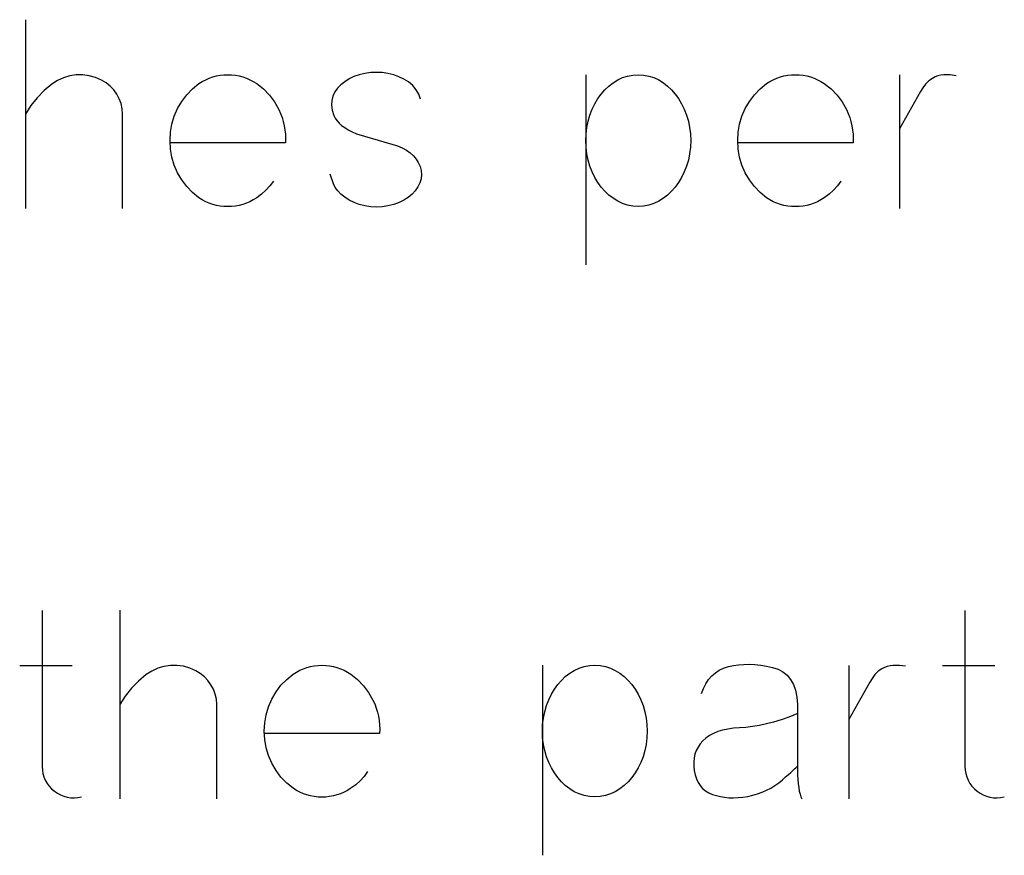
# Model space of a CAD drawing. Header units: inches. Extents: x 1880 to 2363, y -453 to -54.
# Tile 616 of 656: x 1913.927 to 1914.083, y -66.307 to -66.174. Entities that reach past the tile are written whole.
import ezdxf

# ---------------------------------------------------------------- set-up
doc = ezdxf.new("R2010")
doc.units = ezdxf.units.IN
doc.header["$LTSCALE"] = 0.5
doc.header["$MEASUREMENT"] = 0

msp = doc.modelspace()

# ---------------------------------------------------------------- linework, layer by layer
at = {"color": 7, "linetype": 'Continuous'}
for p, q in [((1913.92772, -66.17419), (1913.92773, -66.20419)), ((1913.93577, -66.18297), (1913.93474, -66.18312)), ((1913.93681, -66.18296), (1913.93577, -66.18297)), ((1913.93783, -66.18309), (1913.93681, -66.18296)), ((1913.95861, -66.18302), (1913.95922, -66.18295)), ((1913.95922, -66.18295), (1913.95983, -66.18293)), ((1913.95983, -66.18293), (1913.96045, -66.18295)), ((1913.96045, -66.18295), (1913.96105, -66.18302)), ((1913.98069, -66.18294), (1913.97986, -66.18324)), ((1913.98161, -66.18272), (1913.98069, -66.18294)), ((1913.98254, -66.1826), (1913.98161, -66.18272)), ((1913.98346, -66.18256), (1913.98254, -66.1826)), ((1913.98438, -66.1826), (1913.98346, -66.18256)), ((1913.98529, -66.18272), (1913.98438, -66.1826)), ((1913.9862, -66.18294), (1913.98529, -66.18272)), ((1913.98704, -66.18325), (1913.9862, -66.18294)), ((1914.01671, -66.18293), (1914.01671, -66.21314)), ((1914.02336, -66.18314), (1914.02418, -66.18298)), ((1914.02418, -66.18298), (1914.02504, -66.18293)), ((1914.02504, -66.18293), (1914.0259, -66.18298)), ((1914.0259, -66.18298), (1914.02673, -66.18314)), ((1914.04878, -66.18302), (1914.04939, -66.18295)), ((1914.04939, -66.18295), (1914.05, -66.18293)), ((1914.05, -66.18293), (1914.05062, -66.18295)), ((1914.05062, -66.18295), (1914.05122, -66.18302)), ((1914.06655, -66.18297), (1914.06655, -66.20419)), ((1914.0736, -66.18295), (1914.07311, -66.18301)), ((1914.07458, -66.18295), (1914.0736, -66.18295)), ((1914.07554, -66.18309), (1914.07458, -66.18295)), ((1913.93191, -66.18442), (1913.93068, -66.18543)), ((1913.9328, -66.18385), (1913.93191, -66.18442)), ((1913.93375, -66.18342), (1913.9328, -66.18385)), ((1913.93474, -66.18312), (1913.93375, -66.18342)), ((1913.93882, -66.18338), (1913.93783, -66.18309)), ((1913.93979, -66.1838), (1913.93882, -66.18338)), ((1913.94051, -66.18423), (1913.93979, -66.1838)), ((1913.94116, -66.18475), (1913.94051, -66.18423)), ((1913.95424, -66.18518), (1913.95527, -66.18434)), ((1913.95527, -66.18434), (1913.9558, -66.18401)), ((1913.9558, -66.18401), (1913.95634, -66.18372)), ((1913.95634, -66.18372), (1913.95689, -66.18348)), ((1913.95689, -66.18348), (1913.95745, -66.18328)), ((1913.95745, -66.18328), (1913.95803, -66.18312)), ((1913.95803, -66.18312), (1913.95861, -66.18302)), ((1913.96105, -66.18302), (1913.96165, -66.18312)), ((1913.96165, -66.18312), (1913.96223, -66.18328)), ((1913.96223, -66.18328), (1913.9628, -66.18348)), ((1913.9628, -66.18348), (1913.96336, -66.18372)), ((1913.96336, -66.18372), (1913.9639, -66.18401)), ((1913.9639, -66.18401), (1913.96444, -66.18434)), ((1913.96444, -66.18434), (1913.96551, -66.1852)), ((1913.9778, -66.18453), (1913.97727, -66.18507)), ((1913.97842, -66.18405), (1913.9778, -66.18453)), ((1913.9791, -66.18361), (1913.97842, -66.18405)), ((1913.97986, -66.18324), (1913.9791, -66.18361)), ((1913.98783, -66.18363), (1913.98704, -66.18325)), ((1913.98857, -66.18409), (1913.98783, -66.18363)), ((1913.98924, -66.18467), (1913.98857, -66.18409)), ((1914.02037, -66.18473), (1914.02105, -66.18421)), ((1914.02105, -66.18421), (1914.02179, -66.18376)), ((1914.02179, -66.18376), (1914.02256, -66.18339)), ((1914.02256, -66.18339), (1914.02336, -66.18314)), ((1914.02673, -66.18314), (1914.02753, -66.18339)), ((1914.02753, -66.18339), (1914.0283, -66.18376)), ((1914.0283, -66.18376), (1914.02903, -66.18421)), ((1914.02903, -66.18421), (1914.02971, -66.18473)), ((1914.04441, -66.18518), (1914.04544, -66.18434)), ((1914.04544, -66.18434), (1914.04597, -66.18401)), ((1914.04597, -66.18401), (1914.0465, -66.18372)), ((1914.0465, -66.18372), (1914.04706, -66.18348)), ((1914.04706, -66.18348), (1914.04762, -66.18328)), ((1914.04762, -66.18328), (1914.04819, -66.18312)), ((1914.04819, -66.18312), (1914.04878, -66.18302)), ((1914.05122, -66.18302), (1914.05182, -66.18312)), ((1914.05182, -66.18312), (1914.0524, -66.18328)), ((1914.0524, -66.18328), (1914.05297, -66.18348)), ((1914.05297, -66.18348), (1914.05352, -66.18372)), ((1914.05352, -66.18372), (1914.05407, -66.18401)), ((1914.05407, -66.18401), (1914.0546, -66.18434)), ((1914.0546, -66.18434), (1914.05568, -66.1852)), ((1914.07069, -66.18442), (1914.07024, -66.18501)), ((1914.07122, -66.1839), (1914.07069, -66.18442)), ((1914.07177, -66.18351), (1914.07122, -66.1839)), ((1914.0722, -66.18329), (1914.07177, -66.18351)), ((1914.07264, -66.18312), (1914.0722, -66.18329)), ((1914.07311, -66.18301), (1914.07264, -66.18312)), ((1913.93068, -66.18543), (1913.92957, -66.18658)), ((1913.94172, -66.18534), (1913.94116, -66.18475)), ((1913.94221, -66.18602), (1913.94172, -66.18534)), ((1913.9426, -66.18675), (1913.94221, -66.18602)), ((1913.95254, -66.18717), (1913.95333, -66.18612)), ((1913.95333, -66.18612), (1913.95424, -66.18518)), ((1913.96551, -66.1852), (1913.96645, -66.18618)), ((1913.97686, -66.18566), (1913.97655, -66.18633)), ((1913.97727, -66.18507), (1913.97686, -66.18566)), ((1913.98979, -66.18531), (1913.98924, -66.18467)), ((1913.9902, -66.18603), (1913.98979, -66.18531)), ((1913.99047, -66.18682), (1913.9902, -66.18603)), ((1914.01863, -66.18673), (1914.01915, -66.186)), ((1914.01915, -66.186), (1914.01974, -66.18533)), ((1914.01974, -66.18533), (1914.02037, -66.18473)), ((1914.02971, -66.18473), (1914.03034, -66.18533)), ((1914.03034, -66.18533), (1914.03092, -66.186)), ((1914.03092, -66.186), (1914.03146, -66.18673)), ((1914.04271, -66.18717), (1914.04349, -66.18612)), ((1914.04349, -66.18612), (1914.04441, -66.18518)), ((1914.05568, -66.1852), (1914.05662, -66.18618)), ((1914.06987, -66.18562), (1914.06655, -66.19155)), ((1914.07024, -66.18501), (1914.06987, -66.18562)), ((1913.92957, -66.18658), (1913.92858, -66.18783)), ((1913.94289, -66.18753), (1913.9426, -66.18675)), ((1913.94307, -66.18833), (1913.94289, -66.18753)), ((1913.95188, -66.18832), (1913.95254, -66.18717)), ((1913.96645, -66.18618), (1913.96726, -66.18726)), ((1913.96726, -66.18726), (1913.96794, -66.18846)), ((1913.97637, -66.18702), (1913.97634, -66.18775)), ((1913.97655, -66.18633), (1913.97637, -66.18702)), ((1914.01773, -66.1884), (1914.01815, -66.18754)), ((1914.01815, -66.18754), (1914.01863, -66.18673)), ((1914.03146, -66.18673), (1914.03193, -66.18754)), ((1914.03193, -66.18754), (1914.03235, -66.1884)), ((1914.04204, -66.18832), (1914.04271, -66.18717)), ((1914.05662, -66.18618), (1914.05743, -66.18726)), ((1914.05743, -66.18726), (1914.0581, -66.18846)), ((1913.92858, -66.18783), (1913.92773, -66.18919)), ((1913.94314, -66.18919), (1913.94307, -66.18833)), ((1913.94313, -66.20419), (1913.94314, -66.18919)), ((1913.95135, -66.18953), (1913.95188, -66.18832)), ((1913.96794, -66.18846), (1913.96822, -66.18909)), ((1913.96822, -66.18909), (1913.96846, -66.18973)), ((1913.97634, -66.18775), (1913.97643, -66.18855)), ((1913.97643, -66.18855), (1913.97667, -66.1894)), ((1914.01737, -66.18934), (1914.01773, -66.1884)), ((1914.03235, -66.1884), (1914.03271, -66.18934)), ((1914.04152, -66.18953), (1914.04204, -66.18832)), ((1914.0581, -66.18846), (1914.05839, -66.18909)), ((1914.05839, -66.18909), (1914.05863, -66.18973)), ((1913.95075, -66.19208), (1913.95098, -66.19079)), ((1913.95098, -66.19079), (1913.95135, -66.18953)), ((1913.96846, -66.18973), (1913.96866, -66.19039)), ((1913.96866, -66.19039), (1913.96881, -66.19104)), ((1913.97667, -66.1894), (1913.97688, -66.18982)), ((1913.97688, -66.18982), (1913.97716, -66.19022)), ((1913.97716, -66.19022), (1913.97751, -66.19061)), ((1913.97751, -66.19061), (1913.97793, -66.19098)), ((1914.01688, -66.19131), (1914.01709, -66.19031)), ((1914.01709, -66.19031), (1914.01737, -66.18934)), ((1914.03271, -66.18934), (1914.033, -66.19031)), ((1914.033, -66.19031), (1914.03321, -66.19131)), ((1914.04092, -66.19208), (1914.04114, -66.19079)), ((1914.04114, -66.19079), (1914.04152, -66.18953)), ((1914.05863, -66.18973), (1914.05882, -66.19039)), ((1914.05882, -66.19039), (1914.05898, -66.19104)), ((1913.95068, -66.19341), (1913.95075, -66.19208)), ((1913.96881, -66.19104), (1913.96892, -66.19172)), ((1913.96892, -66.19172), (1913.96899, -66.19239)), ((1913.97793, -66.19098), (1913.97841, -66.19134)), ((1913.97841, -66.19134), (1913.97897, -66.19169)), ((1913.97897, -66.19169), (1913.97959, -66.19202)), ((1913.97959, -66.19202), (1913.98028, -66.19233)), ((1913.98028, -66.19233), (1913.98592, -66.19395)), ((1914.01671, -66.19341), (1914.01676, -66.19235)), ((1914.01676, -66.19235), (1914.01688, -66.19131)), ((1914.03321, -66.19131), (1914.03333, -66.19235)), ((1914.03333, -66.19235), (1914.03337, -66.19341)), ((1914.04084, -66.19341), (1914.04092, -66.19208)), ((1914.05898, -66.19104), (1914.05909, -66.19172)), ((1914.05909, -66.19172), (1914.05916, -66.19239)), ((1913.95075, -66.19474), (1913.95068, -66.19341)), ((1913.96899, -66.19378), (1913.95076, -66.19378)), ((1913.96899, -66.19239), (1913.96901, -66.19308)), ((1913.96901, -66.19308), (1913.96899, -66.19378)), ((1914.01676, -66.19447), (1914.01671, -66.19341)), ((1914.03337, -66.19341), (1914.03333, -66.19447)), ((1914.04092, -66.19474), (1914.04084, -66.19341)), ((1914.05916, -66.19378), (1914.04093, -66.19378)), ((1914.05916, -66.19239), (1914.05918, -66.19308)), ((1914.05918, -66.19308), (1914.05916, -66.19378)), ((1913.95098, -66.19603), (1913.95075, -66.19474)), ((1913.98592, -66.19395), (1913.98678, -66.19423)), ((1913.98678, -66.19423), (1913.98755, -66.19455)), ((1913.98755, -66.19455), (1913.98823, -66.19493)), ((1913.98823, -66.19493), (1913.98882, -66.19536)), ((1913.98882, -66.19536), (1913.98932, -66.19583)), ((1914.01688, -66.1955), (1914.01676, -66.19447)), ((1914.01709, -66.1965), (1914.01688, -66.1955)), ((1914.03321, -66.1955), (1914.033, -66.1965)), ((1914.03333, -66.19447), (1914.03321, -66.1955)), ((1914.04114, -66.19603), (1914.04092, -66.19474)), ((1913.95135, -66.19729), (1913.95098, -66.19603)), ((1913.98932, -66.19583), (1913.98975, -66.19636)), ((1913.98975, -66.19636), (1913.99011, -66.19691)), ((1913.99011, -66.19691), (1913.99039, -66.19751)), ((1914.01737, -66.19747), (1914.01709, -66.1965)), ((1914.033, -66.1965), (1914.03271, -66.19747)), ((1914.04152, -66.19729), (1914.04114, -66.19603)), ((1913.95188, -66.19851), (1913.95135, -66.19729)), ((1913.95254, -66.19966), (1913.95188, -66.19851)), ((1913.99039, -66.19751), (1913.99056, -66.19816)), ((1913.99056, -66.19816), (1913.9906, -66.19881)), ((1914.01773, -66.19839), (1914.01737, -66.19747)), ((1914.01815, -66.19925), (1914.01773, -66.19839)), ((1914.03235, -66.19839), (1914.03193, -66.19925)), ((1914.03271, -66.19747), (1914.03235, -66.19839)), ((1914.04204, -66.19851), (1914.04152, -66.19729)), ((1914.04271, -66.19966), (1914.04204, -66.19851)), ((1913.95333, -66.2007), (1913.95254, -66.19966)), ((1913.96708, -66.19983), (1913.96654, -66.20059)), ((1913.97664, -66.20029), (1913.9761, -66.19872)), ((1913.99035, -66.20013), (1913.99004, -66.20077)), ((1913.99054, -66.19947), (1913.99035, -66.20013)), ((1913.9906, -66.19881), (1913.99054, -66.19947)), ((1914.01863, -66.20005), (1914.01815, -66.19925)), ((1914.01915, -66.20079), (1914.01863, -66.20005)), ((1914.03146, -66.20005), (1914.03092, -66.20079)), ((1914.03193, -66.19925), (1914.03146, -66.20005)), ((1914.04349, -66.2007), (1914.04271, -66.19966)), ((1914.05724, -66.19983), (1914.05671, -66.20059)), ((1913.95424, -66.20165), (1913.95333, -66.2007)), ((1913.95527, -66.20249), (1913.95424, -66.20165)), ((1913.9659, -66.20129), (1913.9652, -66.20192)), ((1913.96654, -66.20059), (1913.9659, -66.20129)), ((1913.97692, -66.20086), (1913.97664, -66.20029)), ((1913.97731, -66.2014), (1913.97692, -66.20086)), ((1913.97781, -66.20191), (1913.97731, -66.2014)), ((1913.98963, -66.20137), (1913.98911, -66.20193)), ((1913.99004, -66.20077), (1913.98963, -66.20137)), ((1914.01974, -66.20145), (1914.01915, -66.20079)), ((1914.02037, -66.20205), (1914.01974, -66.20145)), ((1914.03034, -66.20145), (1914.02971, -66.20205)), ((1914.03092, -66.20079), (1914.03034, -66.20145)), ((1914.04441, -66.20165), (1914.04349, -66.2007)), ((1914.04544, -66.20249), (1914.04441, -66.20165)), ((1914.05607, -66.20129), (1914.05536, -66.20192)), ((1914.05671, -66.20059), (1914.05607, -66.20129)), ((1913.9558, -66.20282), (1913.95527, -66.20249)), ((1913.95634, -66.20311), (1913.9558, -66.20282)), ((1913.95689, -66.20335), (1913.95634, -66.20311)), ((1913.96336, -66.20311), (1913.9628, -66.20335)), ((1913.9639, -66.20282), (1913.96336, -66.20311)), ((1913.96444, -66.20249), (1913.9639, -66.20282)), ((1913.9652, -66.20192), (1913.96444, -66.20249)), ((1913.97842, -66.20241), (1913.97781, -66.20191)), ((1913.97913, -66.20288), (1913.97842, -66.20241)), ((1913.9799, -66.20326), (1913.97913, -66.20288)), ((1913.98072, -66.20356), (1913.9799, -66.20326)), ((1913.98707, -66.20326), (1913.98622, -66.20355)), ((1913.98782, -66.20289), (1913.98707, -66.20326)), ((1913.98848, -66.20245), (1913.98782, -66.20289)), ((1913.98911, -66.20193), (1913.98848, -66.20245)), ((1914.02105, -66.20257), (1914.02037, -66.20205)), ((1914.02179, -66.20303), (1914.02105, -66.20257)), ((1914.02256, -66.20339), (1914.02179, -66.20303)), ((1914.0283, -66.20303), (1914.02753, -66.20339)), ((1914.02903, -66.20257), (1914.0283, -66.20303)), ((1914.02971, -66.20205), (1914.02903, -66.20257)), ((1914.04597, -66.20282), (1914.04544, -66.20249)), ((1914.0465, -66.20311), (1914.04597, -66.20282)), ((1914.04706, -66.20335), (1914.0465, -66.20311)), ((1914.05352, -66.20311), (1914.05297, -66.20335)), ((1914.05407, -66.20282), (1914.05352, -66.20311)), ((1914.0546, -66.20249), (1914.05407, -66.20282)), ((1914.05536, -66.20192), (1914.0546, -66.20249)), ((1913.95745, -66.20354), (1913.95689, -66.20335)), ((1913.95803, -66.2037), (1913.95745, -66.20354)), ((1913.95861, -66.20381), (1913.95803, -66.2037)), ((1913.95922, -66.20387), (1913.95861, -66.20381)), ((1913.95983, -66.2039), (1913.95922, -66.20387)), ((1913.96045, -66.20387), (1913.95983, -66.2039)), ((1913.96105, -66.20381), (1913.96045, -66.20387)), ((1913.96165, -66.2037), (1913.96105, -66.20381)), ((1913.96223, -66.20354), (1913.96165, -66.2037)), ((1913.9628, -66.20335), (1913.96223, -66.20354)), ((1913.98161, -66.20377), (1913.98072, -66.20356)), ((1913.98254, -66.20391), (1913.98161, -66.20377)), ((1913.98346, -66.20396), (1913.98254, -66.20391)), ((1913.98438, -66.20391), (1913.98346, -66.20396)), ((1913.98529, -66.20377), (1913.98438, -66.20391)), ((1913.98622, -66.20355), (1913.98529, -66.20377)), ((1914.02336, -66.20365), (1914.02256, -66.20339)), ((1914.02418, -66.2038), (1914.02336, -66.20365)), ((1914.02504, -66.20386), (1914.02418, -66.2038)), ((1914.0259, -66.2038), (1914.02504, -66.20386)), ((1914.02673, -66.20365), (1914.0259, -66.2038)), ((1914.02753, -66.20339), (1914.02673, -66.20365)), ((1914.04762, -66.20354), (1914.04706, -66.20335)), ((1914.04819, -66.2037), (1914.04762, -66.20354)), ((1914.04878, -66.20381), (1914.04819, -66.2037)), ((1914.04939, -66.20387), (1914.04878, -66.20381)), ((1914.05, -66.2039), (1914.04939, -66.20387)), ((1914.05062, -66.20387), (1914.05, -66.2039)), ((1914.05122, -66.20381), (1914.05062, -66.20387)), ((1914.05182, -66.2037), (1914.05122, -66.20381)), ((1914.0524, -66.20354), (1914.05182, -66.2037)), ((1914.05297, -66.20335), (1914.0524, -66.20354)), ((1913.93036, -66.26808), (1913.93036, -66.29286)), ((1913.94268, -66.26804), (1913.94269, -66.29804)), ((1914.07693, -66.26808), (1914.07693, -66.29286)), ((1913.92679, -66.27682), (1913.93513, -66.27682)), ((1913.95073, -66.27683), (1913.9497, -66.27698)), ((1913.95177, -66.27682), (1913.95073, -66.27683)), ((1913.95279, -66.27695), (1913.95177, -66.27682)), ((1913.97358, -66.27687), (1913.97418, -66.27681)), ((1913.97418, -66.27681), (1913.9748, -66.27678)), ((1913.9748, -66.27678), (1913.97541, -66.27681)), ((1913.97541, -66.27681), (1913.97602, -66.27687)), ((1914.00981, -66.27678), (1914.00981, -66.30699)), ((1914.01728, -66.27684), (1914.01813, -66.27678)), ((1914.01813, -66.27678), (1914.01899, -66.27684)), ((1914.03937, -66.27699), (1914.04017, -66.27682)), ((1914.04017, -66.27682), (1914.04099, -66.2767)), ((1914.04099, -66.2767), (1914.04183, -66.27664)), ((1914.04183, -66.27664), (1914.0427, -66.27663)), ((1914.0427, -66.27663), (1914.04358, -66.27667)), ((1914.04358, -66.27667), (1914.04449, -66.27676)), ((1914.04449, -66.27676), (1914.04542, -66.27691)), ((1914.05849, -66.27682), (1914.05849, -66.29804)), ((1914.06554, -66.27681), (1914.06505, -66.27687)), ((1914.06652, -66.27681), (1914.06554, -66.27681)), ((1914.06749, -66.27695), (1914.06652, -66.27681)), ((1914.07336, -66.27682), (1914.0817, -66.27682)), ((1913.94688, -66.27827), (1913.94565, -66.27929)), ((1913.94777, -66.2777), (1913.94688, -66.27827)), ((1913.94871, -66.27727), (1913.94777, -66.2777)), ((1913.9497, -66.27698), (1913.94871, -66.27727)), ((1913.95379, -66.27723), (1913.95279, -66.27695)), ((1913.95475, -66.27765), (1913.95379, -66.27723)), ((1913.95548, -66.27809), (1913.95475, -66.27765)), ((1913.95612, -66.2786), (1913.95548, -66.27809)), ((1913.9692, -66.27903), (1913.97024, -66.27819)), ((1913.97024, -66.27819), (1913.97077, -66.27786)), ((1913.97077, -66.27786), (1913.9713, -66.27757)), ((1913.9713, -66.27757), (1913.97185, -66.27733)), ((1913.97185, -66.27733), (1913.97242, -66.27714)), ((1913.97242, -66.27714), (1913.97299, -66.27698)), ((1913.97299, -66.27698), (1913.97358, -66.27687)), ((1913.97602, -66.27687), (1913.97661, -66.27698)), ((1913.97661, -66.27698), (1913.97719, -66.27714)), ((1913.97719, -66.27714), (1913.97776, -66.27733)), ((1913.97776, -66.27733), (1913.97832, -66.27757)), ((1913.97832, -66.27757), (1913.97887, -66.27786)), ((1913.97887, -66.27786), (1913.9794, -66.27819)), ((1913.9794, -66.27819), (1913.98047, -66.27905)), ((1914.01346, -66.27859), (1914.01415, -66.27806)), ((1914.01415, -66.27806), (1914.01488, -66.27761)), ((1914.01488, -66.27761), (1914.01565, -66.27725)), ((1914.01565, -66.27725), (1914.01645, -66.27699)), ((1914.01645, -66.27699), (1914.01728, -66.27684)), ((1914.01899, -66.27684), (1914.01982, -66.27699)), ((1914.01982, -66.27699), (1914.02062, -66.27725)), ((1914.02062, -66.27725), (1914.02139, -66.27761)), ((1914.02139, -66.27761), (1914.02212, -66.27806)), ((1914.02212, -66.27806), (1914.0228, -66.27859)), ((1914.03673, -66.27848), (1914.03729, -66.27799)), ((1914.03729, -66.27799), (1914.03792, -66.27757)), ((1914.03792, -66.27757), (1914.03861, -66.27724)), ((1914.03861, -66.27724), (1914.03937, -66.27699)), ((1914.04542, -66.27691), (1914.04637, -66.27712)), ((1914.04637, -66.27712), (1914.04726, -66.2774)), ((1914.04726, -66.2774), (1914.04803, -66.27781)), ((1914.04803, -66.27781), (1914.0487, -66.27836)), ((1914.0487, -66.27836), (1914.04925, -66.27903)), ((1914.06264, -66.27827), (1914.06218, -66.27887)), ((1914.06316, -66.27775), (1914.06264, -66.27827)), ((1914.06372, -66.27736), (1914.06316, -66.27775)), ((1914.06414, -66.27714), (1914.06372, -66.27736)), ((1914.06459, -66.27697), (1914.06414, -66.27714)), ((1914.06505, -66.27687), (1914.06459, -66.27697)), ((1913.94565, -66.27929), (1913.94453, -66.28043)), ((1913.95668, -66.2792), (1913.95612, -66.2786)), ((1913.95717, -66.27988), (1913.95668, -66.2792)), ((1913.95757, -66.28061), (1913.95717, -66.27988)), ((1913.96829, -66.27997), (1913.9692, -66.27903)), ((1913.98047, -66.27905), (1913.98141, -66.28003)), ((1914.01172, -66.28059), (1914.01225, -66.27985)), ((1914.01225, -66.27985), (1914.01283, -66.27919)), ((1914.01283, -66.27919), (1914.01346, -66.27859)), ((1914.0228, -66.27859), (1914.02343, -66.27919)), ((1914.02343, -66.27919), (1914.02402, -66.27985)), ((1914.02402, -66.27985), (1914.02455, -66.28059)), ((1914.03541, -66.28047), (1914.03578, -66.27973)), ((1914.03578, -66.27973), (1914.03622, -66.27907)), ((1914.03622, -66.27907), (1914.03673, -66.27848)), ((1914.04925, -66.27903), (1914.04969, -66.27984)), ((1914.04969, -66.27984), (1914.05002, -66.28077)), ((1914.06181, -66.27948), (1914.05849, -66.2854)), ((1914.06218, -66.27887), (1914.06181, -66.27948)), ((1913.94453, -66.28043), (1913.94354, -66.28169)), ((1913.95785, -66.28138), (1913.95757, -66.28061)), ((1913.95803, -66.28219), (1913.95785, -66.28138)), ((1913.96684, -66.28217), (1913.96751, -66.28102)), ((1913.96751, -66.28102), (1913.96829, -66.27997)), ((1913.98141, -66.28003), (1913.98222, -66.28112)), ((1913.98222, -66.28112), (1913.9829, -66.28232)), ((1914.01083, -66.28226), (1914.01125, -66.28139)), ((1914.01125, -66.28139), (1914.01172, -66.28059)), ((1914.02455, -66.28059), (1914.02502, -66.28139)), ((1914.02502, -66.28139), (1914.02544, -66.28226)), ((1914.03509, -66.2813), (1914.03541, -66.28047)), ((1914.05002, -66.28077), (1914.05024, -66.28184)), ((1913.94354, -66.28169), (1913.94269, -66.28304)), ((1913.9581, -66.28304), (1913.95803, -66.28219)), ((1913.9581, -66.29804), (1913.9581, -66.28304)), ((1913.96632, -66.28339), (1913.96684, -66.28217)), ((1913.9829, -66.28232), (1913.98318, -66.28294)), ((1913.98318, -66.28294), (1913.98343, -66.28359)), ((1914.01047, -66.28319), (1914.01083, -66.28226)), ((1914.02544, -66.28226), (1914.0258, -66.28319)), ((1914.05024, -66.28184), (1914.05035, -66.28304)), ((1914.05035, -66.28304), (1914.05035, -66.29344)), ((1913.96572, -66.28594), (1913.96594, -66.28465)), ((1913.96594, -66.28465), (1913.96632, -66.28339)), ((1913.98343, -66.28359), (1913.98362, -66.28424)), ((1913.98362, -66.28424), (1913.98378, -66.2849)), ((1914.00998, -66.28517), (1914.01018, -66.28417)), ((1914.01018, -66.28417), (1914.01047, -66.28319)), ((1914.0258, -66.28319), (1914.0261, -66.28417)), ((1914.0261, -66.28417), (1914.0263, -66.28517)), ((1914.05021, -66.28453), (1914.04896, -66.28502)), ((1913.96564, -66.28727), (1913.96572, -66.28594)), ((1913.98378, -66.2849), (1913.98388, -66.28557)), ((1913.98388, -66.28557), (1913.98396, -66.28625)), ((1914.00981, -66.28727), (1914.00985, -66.28621)), ((1914.00985, -66.28621), (1914.00998, -66.28517)), ((1914.0263, -66.28517), (1914.02643, -66.28621)), ((1914.02643, -66.28621), (1914.02647, -66.28727)), ((1914.04539, -66.28611), (1914.04428, -66.28635)), ((1914.04655, -66.28581), (1914.04539, -66.28611)), ((1914.04773, -66.28544), (1914.04655, -66.28581)), ((1914.04896, -66.28502), (1914.04773, -66.28544)), ((1913.96572, -66.28859), (1913.96564, -66.28727)), ((1913.98396, -66.28764), (1913.96572, -66.28764)), ((1913.98396, -66.28625), (1913.98397, -66.28694)), ((1913.98397, -66.28694), (1913.98396, -66.28764)), ((1914.00985, -66.28833), (1914.00981, -66.28727)), ((1914.02647, -66.28727), (1914.02643, -66.28833)), ((1914.03698, -66.28761), (1914.03635, -66.28796)), ((1914.03767, -66.28733), (1914.03698, -66.28761)), ((1914.03843, -66.2871), (1914.03767, -66.28733)), ((1914.03926, -66.28692), (1914.03843, -66.2871)), ((1914.04015, -66.2868), (1914.03926, -66.28692)), ((1914.04111, -66.28673), (1914.04015, -66.2868)), ((1914.04214, -66.28666), (1914.04111, -66.28673)), ((1914.04319, -66.28653), (1914.04214, -66.28666)), ((1914.04428, -66.28635), (1914.04319, -66.28653)), ((1913.96594, -66.28989), (1913.96572, -66.28859)), ((1914.00998, -66.28936), (1914.00985, -66.28833)), ((1914.02643, -66.28833), (1914.0263, -66.28936)), ((1914.03489, -66.28928), (1914.03454, -66.2898)), ((1914.0353, -66.2888), (1914.03489, -66.28928)), ((1914.0358, -66.28835), (1914.0353, -66.2888)), ((1914.03635, -66.28796), (1914.0358, -66.28835)), ((1913.96632, -66.29114), (1913.96594, -66.28989)), ((1914.01018, -66.29035), (1914.00998, -66.28936)), ((1914.01047, -66.29133), (1914.01018, -66.29035)), ((1914.0261, -66.29035), (1914.0258, -66.29133)), ((1914.0263, -66.28936), (1914.0261, -66.29035)), ((1914.03426, -66.29034), (1914.03405, -66.29091)), ((1914.03454, -66.2898), (1914.03426, -66.29034)), ((1913.96684, -66.29236), (1913.96632, -66.29114)), ((1913.96751, -66.29351), (1913.96684, -66.29236)), ((1914.01083, -66.29225), (1914.01047, -66.29133)), ((1914.01125, -66.29311), (1914.01083, -66.29225)), ((1914.02544, -66.29225), (1914.02502, -66.29311)), ((1914.0258, -66.29133), (1914.02544, -66.29225)), ((1914.03391, -66.29152), (1914.03385, -66.29216)), ((1914.03385, -66.29216), (1914.03386, -66.29282)), ((1914.03405, -66.29091), (1914.03391, -66.29152)), ((1913.93036, -66.29286), (1913.93039, -66.29344)), ((1913.93039, -66.29344), (1913.93048, -66.29399)), ((1913.93048, -66.29399), (1913.93064, -66.29453)), ((1913.96829, -66.29456), (1913.96751, -66.29351)), ((1913.98205, -66.29369), (1913.9815, -66.29445)), ((1914.01172, -66.2939), (1914.01125, -66.29311)), ((1914.01225, -66.29464), (1914.01172, -66.2939)), ((1914.02455, -66.2939), (1914.02402, -66.29464)), ((1914.02502, -66.29311), (1914.02455, -66.2939)), ((1914.03386, -66.29282), (1914.03394, -66.29353)), ((1914.03394, -66.29353), (1914.03408, -66.29422)), ((1914.0489, -66.29414), (1914.04929, -66.29381)), ((1914.04929, -66.29381), (1914.04962, -66.29351)), ((1914.04962, -66.29351), (1914.04988, -66.29327)), ((1914.04988, -66.29327), (1914.05008, -66.29309)), ((1914.05008, -66.29309), (1914.05022, -66.29295)), ((1914.05022, -66.29295), (1914.0503, -66.29286)), ((1914.05035, -66.29344), (1914.05036, -66.29423)), ((1914.07693, -66.29286), (1914.07696, -66.29344)), ((1914.07696, -66.29344), (1914.07706, -66.29399)), ((1914.07706, -66.29399), (1914.07721, -66.29453)), ((1913.93064, -66.29453), (1913.93086, -66.29506)), ((1913.93086, -66.29506), (1913.93113, -66.29556)), ((1913.93113, -66.29556), (1913.93147, -66.29601)), ((1913.9692, -66.2955), (1913.96829, -66.29456)), ((1913.97024, -66.29634), (1913.9692, -66.2955)), ((1913.98087, -66.29514), (1913.98016, -66.29577)), ((1913.9815, -66.29445), (1913.98087, -66.29514)), ((1914.01283, -66.29531), (1914.01225, -66.29464)), ((1914.01346, -66.29591), (1914.01283, -66.29531)), ((1914.02343, -66.29531), (1914.0228, -66.29591)), ((1914.02402, -66.29464), (1914.02343, -66.29531)), ((1914.03408, -66.29422), (1914.03427, -66.29485)), ((1914.03427, -66.29485), (1914.03454, -66.29541)), ((1914.03454, -66.29541), (1914.03487, -66.29592)), ((1914.04673, -66.2959), (1914.04735, -66.29546)), ((1914.04735, -66.29546), (1914.04794, -66.29498)), ((1914.04794, -66.29498), (1914.04845, -66.29453)), ((1914.04845, -66.29453), (1914.0489, -66.29414)), ((1914.05036, -66.29423), (1914.05039, -66.29496)), ((1914.05039, -66.29496), (1914.05045, -66.29562)), ((1914.07721, -66.29453), (1914.07743, -66.29506)), ((1914.07743, -66.29506), (1914.0777, -66.29556)), ((1914.0777, -66.29556), (1914.07804, -66.29601)), ((1913.93147, -66.29601), (1913.93186, -66.29643)), ((1913.93186, -66.29643), (1913.93231, -66.2968)), ((1913.93231, -66.2968), (1913.93277, -66.29712)), ((1913.93277, -66.29712), (1913.93327, -66.29739)), ((1913.97077, -66.29667), (1913.97024, -66.29634)), ((1913.9713, -66.29696), (1913.97077, -66.29667)), ((1913.97185, -66.2972), (1913.9713, -66.29696)), ((1913.97832, -66.29696), (1913.97776, -66.2972)), ((1913.97887, -66.29667), (1913.97832, -66.29696)), ((1913.9794, -66.29634), (1913.97887, -66.29667)), ((1913.98016, -66.29577), (1913.9794, -66.29634)), ((1914.01415, -66.29643), (1914.01346, -66.29591)), ((1914.01488, -66.29688), (1914.01415, -66.29643)), ((1914.01565, -66.29724), (1914.01488, -66.29688)), ((1914.02139, -66.29688), (1914.02062, -66.29724)), ((1914.02212, -66.29643), (1914.02139, -66.29688)), ((1914.0228, -66.29591), (1914.02212, -66.29643)), ((1914.03487, -66.29592), (1914.03526, -66.29636)), ((1914.03526, -66.29636), (1914.03572, -66.29673)), ((1914.03572, -66.29673), (1914.03625, -66.29705)), ((1914.03625, -66.29705), (1914.03684, -66.2973)), ((1914.04397, -66.29723), (1914.04471, -66.29696)), ((1914.04471, -66.29696), (1914.04541, -66.29665)), ((1914.04541, -66.29665), (1914.04608, -66.2963)), ((1914.04608, -66.2963), (1914.04673, -66.2959)), ((1914.05045, -66.29562), (1914.05053, -66.29623)), ((1914.05053, -66.29623), (1914.05062, -66.29678)), ((1914.05062, -66.29678), (1914.05074, -66.29726)), ((1914.07804, -66.29601), (1914.07843, -66.29643)), ((1914.07843, -66.29643), (1914.07888, -66.2968)), ((1914.07888, -66.2968), (1914.07935, -66.29712)), ((1914.07935, -66.29712), (1914.07984, -66.29739)), ((1913.93327, -66.29739), (1913.93379, -66.2976)), ((1913.93379, -66.2976), (1913.93433, -66.29775)), ((1913.93433, -66.29775), (1913.9349, -66.29784)), ((1913.9349, -66.29784), (1913.93547, -66.29787)), ((1913.93547, -66.29787), (1913.93604, -66.29782)), ((1913.93604, -66.29782), (1913.93662, -66.29771)), ((1913.97242, -66.2974), (1913.97185, -66.2972)), ((1913.97299, -66.29755), (1913.97242, -66.2974)), ((1913.97358, -66.29766), (1913.97299, -66.29755)), ((1913.97418, -66.29773), (1913.97358, -66.29766)), ((1913.9748, -66.29775), (1913.97418, -66.29773)), ((1913.97541, -66.29773), (1913.9748, -66.29775)), ((1913.97602, -66.29766), (1913.97541, -66.29773)), ((1913.97661, -66.29755), (1913.97602, -66.29766)), ((1913.97719, -66.2974), (1913.97661, -66.29755)), ((1913.97776, -66.2972), (1913.97719, -66.2974)), ((1914.01645, -66.2975), (1914.01565, -66.29724)), ((1914.01728, -66.29766), (1914.01645, -66.2975)), ((1914.01813, -66.29771), (1914.01728, -66.29766)), ((1914.01899, -66.29766), (1914.01813, -66.29771)), ((1914.01982, -66.2975), (1914.01899, -66.29766)), ((1914.02062, -66.29724), (1914.01982, -66.2975)), ((1914.03684, -66.2973), (1914.03745, -66.2975)), ((1914.03745, -66.2975), (1914.03809, -66.29766)), ((1914.03809, -66.29766), (1914.03875, -66.29777)), ((1914.03875, -66.29777), (1914.03944, -66.29784)), ((1914.03944, -66.29784), (1914.04015, -66.29785)), ((1914.04015, -66.29785), (1914.04089, -66.29782)), ((1914.04089, -66.29782), (1914.04165, -66.29775)), ((1914.04165, -66.29775), (1914.04243, -66.29763)), ((1914.04243, -66.29763), (1914.04322, -66.29745)), ((1914.04322, -66.29745), (1914.04397, -66.29723)), ((1914.05074, -66.29726), (1914.05089, -66.29768)), ((1914.05089, -66.29768), (1914.05105, -66.29804)), ((1914.07984, -66.29739), (1914.08036, -66.2976)), ((1914.08036, -66.2976), (1914.0809, -66.29775)), ((1914.0809, -66.29775), (1914.08147, -66.29784)), ((1914.08147, -66.29784), (1914.08204, -66.29787)), ((1914.08204, -66.29787), (1914.08261, -66.29782)), ((1914.08261, -66.29782), (1914.08319, -66.29771))]:
    msp.add_line(p, q, dxfattribs=at)

doc.saveas('drawing.dxf')
